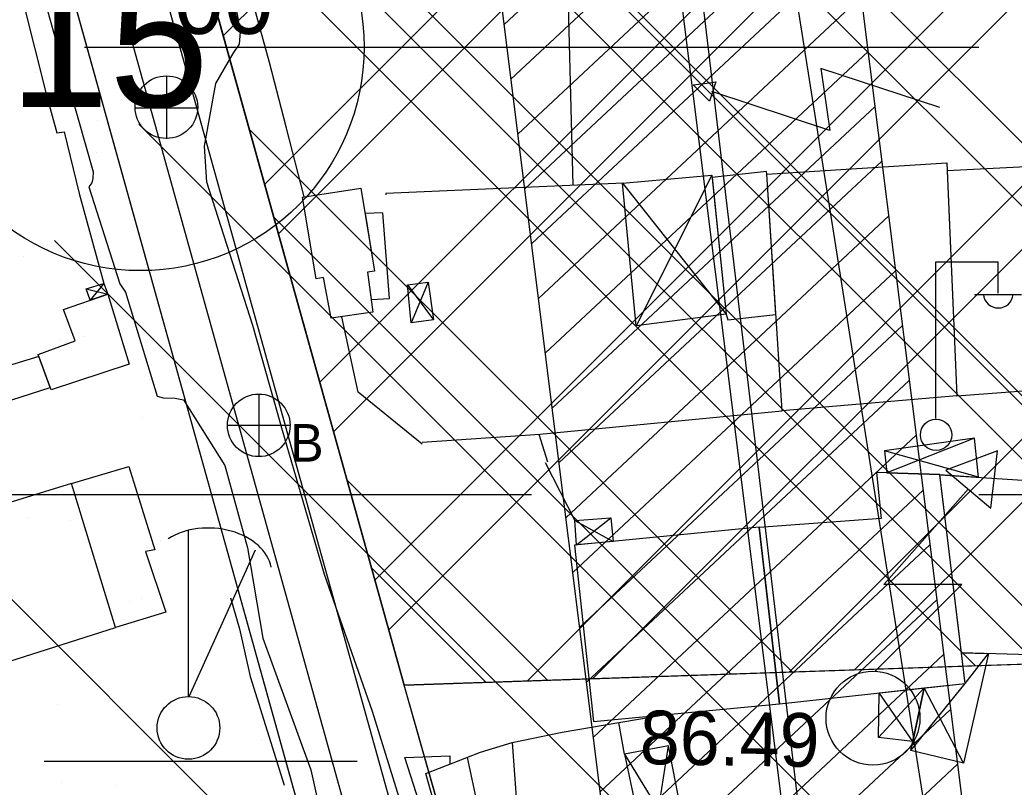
# Model space of a CAD drawing. Extents: x 417995 to 421451, y 4454518 to 4458015.
# Drawn here: x 420075.2 to 420186.4, y 4457574.2 to 4457660 of the extents above; entities that cross this region are included whole.
import ezdxf

# ---------------------------------------------------------------- set-up
doc = ezdxf.new("R2010")
doc.units = 0
for name, color, linetype in [('ADAKENARI', 7, 'Continuous'), ('B_Agirlik_kontrol_ist', 7, 'Continuous'), ('B_Imalat', 7, 'Continuous'), ('B_Kapi', 7, 'Continuous'), ('B_Sundurma', 7, 'Continuous'), ('B_Ticari', 7, 'Continuous'), ('Hat_ENH', 7, 'Continuous'), ('KALDIRIM_FAT', 7, 'Continuous'), ('KD_DAIRE', 7, 'Continuous'), ('KD_YGEN', 7, 'Continuous'), ('PL_AYA_PARK_DINLENME', 7, 'Continuous'), ('PL_K_DEPOLAMA', 7, 'Continuous'), ('PL_TA_K_OTOPARK', 7, 'Continuous'), ('S_Elektrik_Diregi', 7, 'Continuous'), ('S_Rogar_Kapagi', 7, 'Continuous'), ('S_Rogar_Kapagi_Buski', 7, 'Continuous'), ('S_Serare', 7, 'Continuous'), ('S_Trafo_acik_tip', 7, 'Continuous'), ('S_Vinc_Rayli', 7, 'Continuous'), ('Sinir_Duvar_tek_tarafa_ait', 7, 'Continuous'), ('SN_TR_SIVILASMA', 7, 'Continuous'), ('SN_TR_TASKIN', 7, 'Continuous'), ('TA_ENH_154', 7, 'Continuous'), ('TA_ENH_KORUMA', 7, 'Continuous'), ('TA_ENH_TARAMA', 7, 'Continuous'), ('TRFAT_DEPOLAMA', 7, 'Continuous'), ('TRFAT_PARKALANI', 7, 'Continuous'), ('Y_Kot_Noktasi', 7, 'Continuous'), ('Yol_Sose', 7, 'Continuous')]:
    doc.layers.add(name, color=color, linetype=linetype)

msp = doc.modelspace()

# ---------------------------------------------------------------- linework, layer by layer
at = {"layer": 'ADAKENARI'}
for p, q in [((420118.18, 4457585.6), (420067.25, 4457768.41)), ((420131.54, 4457481.75), (420052.8, 4457764.38)), ((420201.32, 4457588.43), (420118.18, 4457585.6)), ((420152.1, 4457466.77), (420118.18, 4457585.6))]:
    msp.add_line(p, q, dxfattribs=at)
at = {"layer": 'B_Agirlik_kontrol_ist'}
msp.add_lwpolyline([(420114.49, 4457628.73), (420116.56, 4457628.84), (420115.8, 4457638.4), (420113.81, 4457638.34), (420114.87, 4457631.88), (420114.09, 4457631.76)], close=True, dxfattribs=at)
at = {"layer": 'B_Imalat'}
for points in [[(420158.72, 4457642.74), (420178.83, 4457643.98), (420179.98, 4457617.93), (420160.44, 4457616.27)], [(420179.98, 4457617.93), (420195.31, 4457619.11), (420194.34, 4457643.87), (420178.87, 4457643.11)], [(420106.82, 4457640.17), (420113.34, 4457641.17), (420114.87, 4457631.88), (420114.09, 4457631.76), (420114.67, 4457627.31), (420110.03, 4457626.61), (420109.17, 4457631.19), (420108.33, 4457631.02)], [(420080.1, 4457627.61), (420085.04, 4457629.31), (420087.43, 4457621.48), (420078.71, 4457618.62), (420077.25, 4457622.56), (420081.39, 4457624.11)], [(420081, 4457608.15), (420087.39, 4457610.03), (420090.3, 4457600.74), (420089.26, 4457600.55), (420091.53, 4457593.77), (420085.92, 4457592.05)], [(420157.85, 4457603.24), (420160.15, 4457583.51), (420180.89, 4457585.8), (420178.05, 4457609.15), (420170.98, 4457609.37), (420171.52, 4457604.24)], [(420178.05, 4457609.13), (420198.94, 4457607.77), (420200.92, 4457588.63), (420180.48, 4457589.21)], [(420081, 4457608.15), (420046.8, 4457597.62), (420053.51, 4457581.75), (420085.92, 4457592.05)], [(420137.24, 4457601.26), (420139.34, 4457581.54), (420160.15, 4457583.51), (420157.85, 4457603.25)]]:
    msp.add_lwpolyline(points, close=True, dxfattribs=at)
at = {"layer": 'B_Kapi'}
for p, q in [((420081.86, 4457640.58), (420084.62, 4457630.52)), ((420099.76, 4457591.92), (420100.98, 4457586.56))]:
    msp.add_line(p, q, dxfattribs=at)
for points in [[(420078.21, 4457651.56), (420079.37, 4457647.36)], [(420120.21, 4457612.53), (420113.04, 4457618.36)], [(420133.96, 4457610.51), (420137.25, 4457604)]]:
    msp.add_lwpolyline(points, dxfattribs=at)
at = {"layer": 'B_Sundurma'}
for p, q in [((420152.57, 4457642.62), (420144.11, 4457625.77)), ((420142.59, 4457641.72), (420154.18, 4457627.06)), ((420082.63, 4457629.91), (420085.04, 4457629.31)), ((420084.62, 4457630.52), (420083.07, 4457628.63)), ((420118.57, 4457630.36), (420121.48, 4457626.43)), ((420120.85, 4457630.66), (420118.96, 4457626.12)), ((420181.94, 4457613.22), (420172.13, 4457609.33)), ((420182.39, 4457608.85), (420171.89, 4457611.79)), ((420137.43, 4457601.28), (420141.28, 4457604.32)), ((420137.25, 4457604), (420141.53, 4457601.67)), ((420180.89, 4457585.8), (420183.49, 4457589.13)), ((420171.22, 4457579.74), (420176.3, 4457585.29)), ((420174.81, 4457578.32), (420180.89, 4457585.8)), ((420180.72, 4457576.9), (420176.3, 4457585.29)), ((420175.03, 4457579.32), (420171.27, 4457584.74)), ((420145.57, 4457564.9), (420147.73, 4457578.84)), ((420142.82, 4457577.89), (420150.26, 4457565.79))]:
    msp.add_line(p, q, dxfattribs=at)
for points in [[(420158.72, 4457642.74), (420158.68, 4457643.03), (420152.6, 4457642.35), (420154.18, 4457627.06), (420154.38, 4457626.43), (420159.74, 4457627.05)], [(420142.59, 4457641.72), (420152.57, 4457642.62), (420154.18, 4457627.06), (420144.11, 4457625.77)], [(420083.07, 4457628.63), (420082.63, 4457629.91), (420084.62, 4457630.52), (420085.04, 4457629.31)], [(420118.57, 4457630.36), (420120.85, 4457630.66), (420121.48, 4457626.43), (420118.96, 4457626.12)], [(420182.39, 4457608.85), (420181.94, 4457613.22), (420171.89, 4457611.79), (420172.13, 4457609.33), (420178.05, 4457609.15)], [(420137.43, 4457601.28), (420137.25, 4457604), (420141.28, 4457604.32), (420141.53, 4457601.67)], [(420183.49, 4457589.13), (420180.72, 4457576.9), (420174.81, 4457578.32), (420176.3, 4457585.29), (420180.89, 4457585.8), (420180.48, 4457589.21)], [(420175.03, 4457579.32), (420171.22, 4457579.74), (420171.27, 4457584.74), (420176.3, 4457585.29)], [(420142.82, 4457577.89), (420145.57, 4457564.9), (420150.26, 4457565.79), (420147.73, 4457578.84)]]:
    msp.add_lwpolyline(points, close=True, dxfattribs=at)
at = {"layer": 'B_Ticari'}
msp.add_lwpolyline([(420077.34, 4457622.33), (420070.12, 4457620.13), (420071.05, 4457616.45), (420078.62, 4457618.87)], close=True, dxfattribs=at)
at = {"layer": 'Hat_ENH'}
for points in [[(420200.25, 4457421.3), (420142.23, 4457787.71)], [(420200.25, 4457421.3), (420179.26, 4457429.35), (420149.96, 4457675.53)]]:
    msp.add_lwpolyline(points, dxfattribs=at)
at = {"layer": 'KALDIRIM_FAT'}
for p, q in [((420141.12, 4457484.62), (420062.43, 4457767.07)), ((420136.33, 4457483.18), (420057.62, 4457765.73))]:
    msp.add_line(p, q, dxfattribs=at)
at = {"layer": 'KD_DAIRE'}
msp.add_circle((420088.7, 4457656.94), 25, dxfattribs=at)
at = {"layer": 'PL_AYA_PARK_DINLENME'}
msp.add_lwpolyline([(420179.34, 4457348.85), (420176.38, 4457362.9), (420174.26, 4457366.68), (420170.09, 4457372.12), (420164.31, 4457379.65), (420131.54, 4457481.75), (420052.8, 4457764.38), (420046.02, 4457788.73)], dxfattribs=at)
at = {"layer": 'PL_K_DEPOLAMA'}
msp.add_lwpolyline([(420061.63, 4457788.57), (420067.25, 4457768.41), (420118.18, 4457585.6), (420201.32, 4457588.43), (420240.33, 4457684.85), (420269.87, 4457786.37)], dxfattribs=at)
at = {"layer": 'PL_TA_K_OTOPARK'}
msp.add_lwpolyline([(420118.18, 4457585.6), (420201.32, 4457588.43), (420152.1, 4457466.77)], close=True, dxfattribs=at)
at = {"layer": 'S_Elektrik_Diregi'}
for p, q in [((420177.6, 4457615.41), (420177.6, 4457632.91)), ((420177.6, 4457632.91), (420184.6, 4457632.91)), ((420184.6, 4457629.41), (420184.6, 4457632.91)), ((420181.94, 4457629.27), (420187.19, 4457629.27))]:
    msp.add_line(p, q, dxfattribs=at)
msp.add_circle((420177.64, 4457613.58), 1.75, dxfattribs=at)
msp.add_arc((420184.6, 4457629.43), 1.66, 184.8384, 355.1464, dxfattribs=at)
at = {"layer": 'S_Rogar_Kapagi'}
for p, q in [((420091.66, 4457646.68), (420091.66, 4457653.68)), ((420088.09, 4457650.14), (420095.09, 4457650.14))]:
    msp.add_line(p, q, dxfattribs=at)
msp.add_circle((420091.6, 4457650.21), 3.5, dxfattribs=at)
at = {"layer": 'S_Rogar_Kapagi_Buski'}
for p, q in [((420101.93, 4457618.15), (420101.93, 4457611.15)), ((420098.43, 4457614.65), (420105.43, 4457614.65))]:
    msp.add_line(p, q, dxfattribs=at)
msp.add_circle((420101.93, 4457614.65), 3.5, dxfattribs=at)
at = {"layer": 'S_Serare'}
msp.add_lwpolyline([(420178.07, 4457650.16), (420164.77, 4457654.55), (420165.77, 4457647.62), (420152.59, 4457651.97)], dxfattribs=at)
msp.add_lwpolyline([(420153.03, 4457653.06), (420152.32, 4457650.87), (420150.5, 4457652.69), (420152.02, 4457652.91)], close=True, dxfattribs=at)
at = {"layer": 'S_Trafo_acik_tip'}
msp.add_lwpolyline([(420183.77, 4457605.38), (420184.5, 4457611.79), (420178.73, 4457609.65)], close=True, dxfattribs=at)
msp.add_lwpolyline([(420170.85, 4457587.18), (420180.51, 4457596.84), (420171.8, 4457596.84), (420181.25, 4457607.52)], dxfattribs=at)
msp.add_circle((420170.59, 4457581.92), 5.25, dxfattribs=at)
at = {"layer": 'S_Vinc_Rayli'}
for p, q in [((420094.06, 4457584.35), (420094.06, 4457602.9)), ((420094.13, 4457584.35), (420101.58, 4457600.73)), ((420077.92, 4457577.1), (420112.92, 4457577.1))]:
    msp.add_line(p, q, dxfattribs=at)
msp.add_circle((420094.07, 4457580.83), 3.5, dxfattribs=at)
msp.add_ellipse((420096.47, 4457598.28), major_axis=(6.89, -0.27), ratio=0.709428, start_param=0.15849, end_param=2.339818, dxfattribs=at)
at = {"layer": 'Sinir_Duvar_tek_tarafa_ait'}
for p, q in [((420098.75, 4457595.35), (420099.76, 4457591.92)), ((420100.98, 4457586.56), (420104.75, 4457574.44))]:
    msp.add_line(p, q, dxfattribs=at)
for points in [[(420137.07, 4457641.48), (420136.35, 4457668.79), (420121.7, 4457668.37), (420121.28, 4457678.5)], [(420074.13, 4457667.72), (420078.21, 4457651.56)], [(420103.11, 4457655.2), (420099.98, 4457666.6)], [(420107.02, 4457640.2), (420105.01, 4457647.87), (420103.11, 4457655.2)], [(420079.37, 4457647.36), (420080.19, 4457647.44), (420081.86, 4457640.58)], [(420142.72, 4457641.73), (420116.12, 4457640.55), (420116.14, 4457640.41)], [(420113.04, 4457618.36), (420111.23, 4457626.79)], [(420120.2, 4457612.78), (420133.36, 4457613.67), (420160.44, 4457616.27)], [(420133.25, 4457613.66), (420134.2, 4457610.58)], [(420123.73, 4457564.55), (420120.6, 4457575.72), (420126.73, 4457578.11), (420130.27, 4457579.21), (420135.84, 4457580.36), (420147.44, 4457582.31)], [(420142.82, 4457577.89), (420142.17, 4457581.42)], [(420130.25, 4457579.2), (420130.77, 4457572.05)], [(420138.27, 4457511.56), (420133.55, 4457525.36), (420132.24, 4457531.9), (420122.83, 4457562.72), (420121.79, 4457566.48), (420118.25, 4457577.51), (420123.3, 4457577.71), (420123.27, 4457576.76)], [(420125.21, 4457577.52), (420126.99, 4457569.36)]]:
    msp.add_lwpolyline(points, dxfattribs=at)
at = {"layer": 'SN_TR_SIVILASMA'}
for p, q in [((421282.29, 4456521.91), (420118.46, 4457685.73)), ((421282.05, 4456499.69), (420108.49, 4457673.26)), ((421281.59, 4456455.25), (420088.53, 4457648.31)), ((421281.36, 4456433.03), (420079.09, 4457635.3)), ((421280.9, 4456388.6), (420066.93, 4457602.56))]:
    msp.add_line(p, q, dxfattribs=at)
at = {"layer": 'SN_TR_TASKIN'}
for p, q in [((420082.43, 4457656.9), (420182.43, 4457656.9)), ((420032.43, 4457606.9), (420132.43, 4457606.9)), ((420182.43, 4457606.9), (420282.43, 4457606.9))]:
    msp.add_line(p, q, dxfattribs=at)
at = {"layer": 'TA_ENH_154'}
msp.add_lwpolyline([(419862.83, 4455014.24), (420170.14, 4456613.6), (420230.68, 4456928.68), (420176.89, 4457440.84), (420133.44, 4457787.81)], dxfattribs=at)
at = {"layer": 'TA_ENH_KORUMA'}
msp.add_line((420157.02, 4457438.55), (420113.36, 4457787.18), dxfattribs=at)
msp.add_lwpolyline([(420153.62, 4457787.6), (420196.76, 4457443.12), (420250.88, 4456927.82), (420189.78, 4456609.83), (419883.15, 4455014.02)], dxfattribs=at)
at = {"layer": 'TA_ENH_TARAMA'}
for p, q in [((420129.35, 4457659.46), (420165.45, 4457693.19)), ((420130.12, 4457653.33), (420166.21, 4457687.06)), ((420130.89, 4457647.21), (420166.98, 4457680.93)), ((420131.66, 4457641.08), (420167.75, 4457674.81)), ((420132.42, 4457634.95), (420168.52, 4457668.68)), ((420133.19, 4457628.82), (420169.28, 4457662.55)), ((420133.96, 4457622.7), (420170.05, 4457656.43)), ((420134.73, 4457616.57), (420170.82, 4457650.3)), ((420135.49, 4457610.44), (420171.58, 4457644.17)), ((420136.26, 4457604.32), (420172.35, 4457638.05)), ((420137.03, 4457598.19), (420173.12, 4457631.92)), ((420137.79, 4457592.06), (420173.89, 4457625.79)), ((420138.56, 4457585.94), (420174.65, 4457619.66)), ((420139.33, 4457579.81), (420175.42, 4457613.54)), ((420140.1, 4457573.68), (420176.19, 4457607.41)), ((420140.86, 4457567.55), (420176.96, 4457601.28)), ((420141.63, 4457561.43), (420177.72, 4457595.16)), ((420142.4, 4457555.3), (420178.49, 4457589.03)), ((420143.17, 4457549.17), (420179.26, 4457582.9)), ((420143.93, 4457543.05), (420180.03, 4457576.77))]:
    msp.add_line(p, q, dxfattribs=at)
at = {"layer": 'TRFAT_DEPOLAMA'}
for p, q in [((420097.96, 4457658.17), (420226.61, 4457786.82)), ((420102.58, 4457641.58), (420247.61, 4457786.6)), ((420104.12, 4457636.05), (420254.6, 4457786.53)), ((420108.75, 4457619.46), (420267.5, 4457778.21)), ((420110.29, 4457613.93), (420264.6, 4457768.24)), ((420068.09, 4457765.39), (420213.92, 4457619.56)), ((420070.82, 4457755.58), (420211.88, 4457614.53)), ((420114.91, 4457597.34), (420255.89, 4457738.32)), ((420116.45, 4457591.81), (420252.99, 4457728.34)), ((420079.02, 4457726.18), (420205.77, 4457599.43)), ((420081.75, 4457716.38), (420203.73, 4457594.39)), ((420131.93, 4457586.07), (420244.28, 4457698.42)), ((420139.25, 4457586.32), (420241.38, 4457688.45)), ((420089.94, 4457686.97), (420188.9, 4457588.01)), ((420092.67, 4457677.17), (420182.06, 4457587.78)), ((420161.21, 4457587.07), (420227.65, 4457653.51)), ((420100.86, 4457647.77), (420161.55, 4457587.08)), ((420168.53, 4457587.32), (420222.84, 4457641.63)), ((420103.59, 4457637.96), (420154.71, 4457586.85)), ((420111.78, 4457608.56), (420134.19, 4457586.15)), ((420114.51, 4457598.76), (420127.35, 4457585.92))]:
    msp.add_line(p, q, dxfattribs=at)
at = {"layer": 'TRFAT_PARKALANI'}
for p, q in [((420077.11, 4457654.08), (420077.11, 4457654.08)), ((420083.95, 4457648.7), (420083.95, 4457648.7)), ((420083.77, 4457645.1), (420083.77, 4457645.1)), ((420075.66, 4457633.51), (420075.66, 4457633.51)), ((420084.81, 4457631.09), (420084.81, 4457631.09)), ((420079.61, 4457624.08), (420079.61, 4457624.08)), ((420082.32, 4457624.53), (420082.32, 4457624.53)), ((420088.98, 4457615.55), (420088.98, 4457615.55)), ((420095.64, 4457606.57), (420095.64, 4457606.57)), ((420076.14, 4457604.39), (420076.14, 4457604.39)), ((420080.87, 4457603.97), (420080.87, 4457603.97)), ((420090.91, 4457601.78), (420090.91, 4457601.78)), ((420088.78, 4457595.26), (420088.78, 4457595.26)), ((420087.53, 4457594.99), (420087.53, 4457594.99)), ((420094.19, 4457586.01), (420094.19, 4457586.01)), ((420079.42, 4457583.4), (420079.42, 4457583.4)), ((420087.44, 4457582.08), (420087.44, 4457582.08)), ((420102.21, 4457579.48), (420102.21, 4457579.48)), ((420100.85, 4457577.03), (420100.85, 4457577.03)), ((420079.88, 4457574.74), (420079.88, 4457574.74)), ((420086.08, 4457574.42), (420086.08, 4457574.42))]:
    msp.add_line(p, q, dxfattribs=at)
at = {"layer": 'Yol_Sose'}
for points in [[(420072.81, 4457680.56), (420079.22, 4457657.81), (420083.4, 4457642.98), (420083.36, 4457642.23), (420083.28, 4457641.76), (420082.94, 4457641.32), (420086.4, 4457630.48), (420087.04, 4457629.52), (420090.57, 4457617.9), (420091.25, 4457617.73), (420092.6, 4457617.67), (420093.5, 4457617.51), (420098.14, 4457610.16), (420100.66, 4457600.95), (420102.39, 4457590.87), (420107.75, 4457576.16), (420111.38, 4457559.86)], [(420099.88, 4457658.65), (420097.32, 4457673.54), (420097, 4457675.57)], [(420124.08, 4457552.25), (420114.65, 4457582.68), (420109.26, 4457597.96), (420104.6, 4457614.06), (420101.28, 4457625.82), (420096.14, 4457641.84), (420095.88, 4457645.87), (420097.14, 4457652.86), (420099.06, 4457656.22), (420099.76, 4457657.26), (420099.88, 4457658.65)]]:
    msp.add_lwpolyline(points, dxfattribs=at)

# ---------------------------------------------------------------- texts
at = {"layer": 'KD_YGEN'}
for s, height, p in [('15', 15, (420074.04, 4457650.24)), ('00', 7.5, (420092.45, 4457658.4))]:
    msp.add_text(s, height=height, dxfattribs=at).set_placement(p)
at = {"layer": 'S_Rogar_Kapagi_Buski'}
msp.add_text('B', height=4.2, dxfattribs=at).set_placement((420105.43, 4457610.59))
at = {"layer": 'Y_Kot_Noktasi'}
msp.add_text('86.49', height=6, rotation=359.0012, dxfattribs=at).set_placement((420144.49, 4457576.8))

doc.saveas('drawing.dxf')
